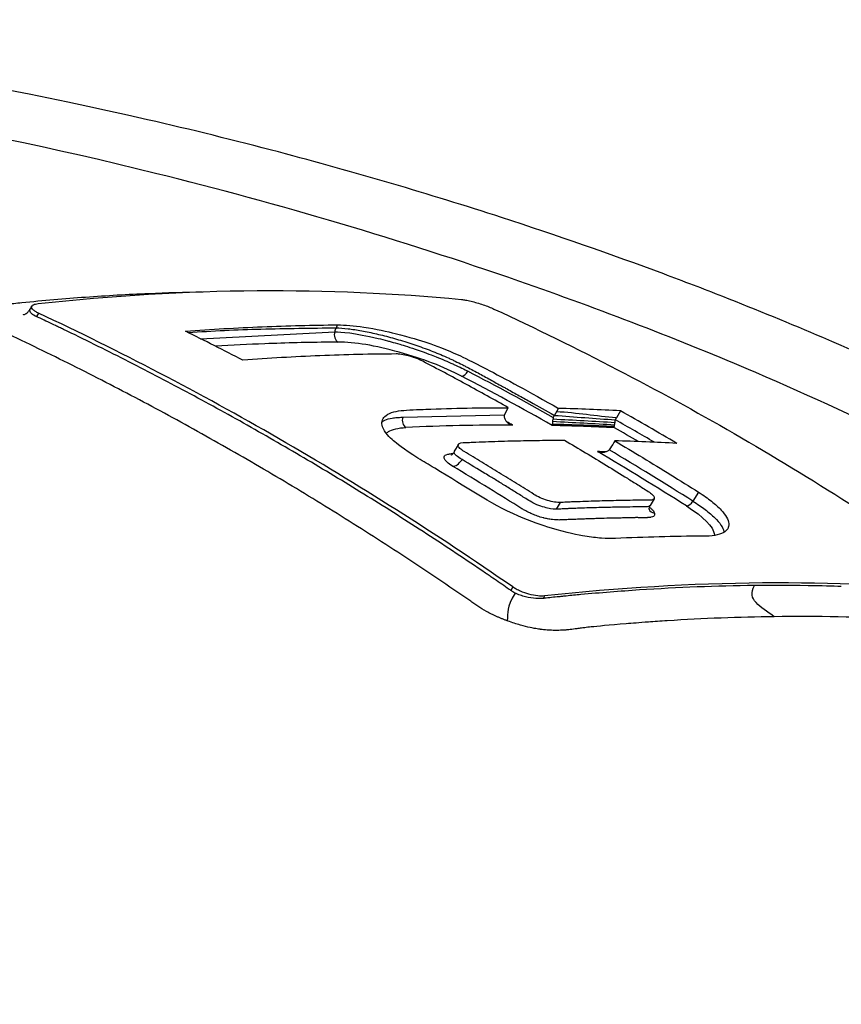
# Model space of a CAD drawing. Header units: millimetres. Extents: x 0 to 4378, y 0 to 2376.
# Tile 298 of 324: x 2719 to 2740, y 1266 to 1292. Entities that reach past the tile are written whole.
import ezdxf

# ---------------------------------------------------------------- set-up
doc = ezdxf.new("R2010")
doc.units = ezdxf.units.MM
doc.header["$LTSCALE"] = 0.2
doc.layers.add('01_Object Line', color=4, linetype='Continuous')

# ---------------------------------------------------------------- blocks, each defined once
blk = doc.blocks.new('A$C7c2cc22e_1')
for p, q in [((209.365, 250.38), (209.322, 250.305)), ((209.54, 250.197), (209.489, 250.108)), ((214.866, 249.599), (217.171, 249.719)), ((213.71, 249.539), (214.866, 249.599)), ((221.541, 247.578), (221.639, 247.759)), ((222.825, 247.563), (222.929, 247.743)), ((224.527, 247.679), (224.424, 247.499)), ((218.919, 247.514), (221.541, 247.578)), ((220.352, 246.816), (220.248, 246.636)), ((224.194, 246.475), (224.194, 246.475)), ((224.904, 246.049), (224.904, 246.049)), ((225.392, 245.415), (225.292, 245.242)), ((226.537, 245.583), (226.393, 245.351)), ((222.882, 245.144), (222.982, 245.317)), ((221.751, 243.141), (221.7, 243.052)), ((222.57, 242.909), (222.533, 242.844))]:
    blk.add_line(p, q)
for centre, major_axis, ratio, start_param, end_param in [((217.312, 249.637), (0.001, -0.2), 0.77365, 4.287757, 5.913485), ((220.496, 248.759), (-0.093, -0.177), 0.58604, 0.282702, 1.548685), ((186.386, 141.921), (1.532, 115.221), 0.776925, 5.881445, 5.908212), ((186.197, 141.9), (1.681, 115.104), 0.777163, 5.880853, 5.909271), ((183.145, 136.663), (60.833, 105.398), 0.577369, 0.283518, 0.304573), ((188.887, 144.184), (-1.434, -112.931), 0.776835, 2.721499, 2.739646), ((219.06, 247.432), (0.01, -0.2), 0.765372, 4.254682, 5.832137), ((188.752, 143.954), (-1.435, -112.931), 0.776832, 2.727047, 2.739594), ((183.26, 136.518), (60.677, 105.111), 0.577362, 0.320266, 0.355733), ((184.893, 141.038), (1.622, 116.062), 0.777073, 5.880302, 5.882071), ((207.821, 131.446), (22.95, 114.988), 0.619756, 0.088687, 0.110518), ((188.536, 143.978), (-1.669, -112.765), 0.777196, 2.731745, 2.739505), ((186.373, 141.902), (-1.531, -115.245), 0.776937, 2.695403, 2.722169), ((184.576, 135.841), (60.859, 105.378), 0.577316, 0.283667, 0.304722), ((220.395, 248.367), (0.195, 2.112), 0.264415, 3.142477, 3.565612), ((186.18, 141.88), (-1.681, -115.131), 0.777161, 2.696436, 2.724849), ((184.425, 135.907), (60.674, 105.048), 0.5773, 0.304349, 0.306997), ((239.87, 190.855), (-59.428, 62.962), 0.349678, 5.367218, 5.382753), ((239.87, 190.855), (-59.428, 62.962), 0.349678, 5.353187, 5.367218), ((226.632, 245.656), (1.372, 0.51), 0.282269, 3.174957, 3.505464), ((226.295, 245.408), (-0.107, -0.169), 0.567948, 0.330285, 1.594392)]:
    blk.add_ellipse(centre, major_axis=major_axis, ratio=ratio, start_param=start_param, end_param=end_param)
for points, knots in [([(236.821, 246.091), (236.72, 246.149), (236.378, 246.344), (235.723, 246.703), (235.441, 246.855), (234.591, 247.303), (234.009, 247.598), (232.235, 248.466), (231.004, 249.026), (228.917, 249.918), (228.041, 250.279), (226.659, 250.822), (226.153, 251.016), (224.279, 251.715), (222.884, 252.201), (219.608, 253.264), (217.677, 253.834), (214.6, 254.646), (213.474, 254.924), (206.818, 256.454), (201.82, 257.152), (195.379, 257.673), (193.087, 257.76), (187.708, 257.722), (183.202, 257.477), (176.993, 255.792), (175.23, 255.066), (172.411, 253.337), (171.358, 252.334), (170.702, 251.216)], [-11.591769, -11.591769, -11.591769, -11.591769, -11.369233, -11.369233, -11.2055, -11.2055, -10.879051, -10.879051, -10.229253, -10.229253, -9.808886, -9.808886, -9.569695, -9.569695, -8.931682, -8.931682, -8.097781, -8.097781, -7.622133, -7.622133, -5.29353, -5.29353, -3.945591, -3.945591, -1.974095, -1.974095, -0.987299, -0.987299, -0.000001, -0.000001, -0.000001, -0.000001]), ([(234.612, 245.415), (234.587, 245.429), (234.567, 245.441), (234.521, 245.467), (234.499, 245.48), (234.43, 245.519), (234.384, 245.545), (234.245, 245.624), (234.152, 245.676), (233.866, 245.836), (233.673, 245.942), (233.041, 246.283), (232.6, 246.513), (230.841, 247.402), (229.444, 248.049), (226.065, 249.498), (224.018, 250.289), (218.893, 252.073), (215.746, 253.009), (207.29, 255.103), (202.403, 255.889), (192.73, 256.829), (188.351, 256.745), (181.757, 256.078), (178.974, 255.462), (174.445, 253.703), (172.747, 252.572), (171.675, 251.22)], [-6.407087, -6.407087, -6.407087, -6.407087, -6.401237, -6.401237, -6.39525, -6.39525, -6.383254, -6.383254, -6.359103, -6.359103, -6.309555, -6.309555, -6.200269, -6.200269, -5.881807, -5.881807, -5.449682, -5.449682, -4.832371, -4.832371, -3.815475, -3.815475, -2.514487, -2.514487, -1.264317, -1.264317, -0.000001, -0.000001, -0.000001, -0.000001]), ([(208.43, 250.394), (208.449, 250.397), (208.469, 250.4), (208.489, 250.403), (208.505, 250.406), (208.522, 250.408), (208.539, 250.41), (208.557, 250.412), (208.574, 250.414), (208.591, 250.415), (208.626, 250.419), (208.66, 250.423), (208.694, 250.427), (208.832, 250.442), (208.97, 250.456), (209.108, 250.47), (209.658, 250.526), (210.205, 250.573), (210.751, 250.613), (211.296, 250.652), (211.838, 250.684), (212.379, 250.707), (212.842, 250.727), (213.304, 250.741), (213.763, 250.749)], [-0.7017828, -0.7017828, -0.7017828, -0.7017828, -0.7003569, -0.7003569, -0.7003569, -0.6992184, -0.6992184, -0.6992184, -0.6980799, -0.6980799, -0.6980799, -0.695803, -0.695803, -0.695803, -0.686695, -0.686695, -0.686695, -0.6502632, -0.6502632, -0.6502632, -0.6138313, -0.6138313, -0.6138313, -0.5825731, -0.5825731, -0.5825731, -0.5825731]), ([(209.53, 250.444), (211.442, 250.653), (213.323, 250.764), (216.958, 250.792), (218.71, 250.716), (220.43, 250.55)], [-1.721691, -1.721691, -1.721691, -1.721691, -0.84519, -0.84519, -0.000001, -0.000001, -0.000001, -0.000001]), ([(220.43, 250.55), (220.462, 250.547), (220.499, 250.541), (220.583, 250.526), (220.629, 250.516), (220.727, 250.493), (220.779, 250.479), (220.885, 250.448), (220.939, 250.431), (221.041, 250.396), (221.089, 250.378), (221.182, 250.342), (221.227, 250.323), (221.267, 250.304)], [-0.09810241, -0.09810241, -0.09810241, -0.09810241, -0.08224452, -0.08224452, -0.06572757, -0.06572757, -0.0490448, -0.0490448, -0.03216608, -0.03216608, -0.01647028, -0.01647028, -0.00000101, -0.00000101, -0.00000101, -0.00000101]), ([(209.144, 250.158), (209.132, 250.156), (209.152, 250.159), (209.157, 250.16), (209.16, 250.16), (209.172, 250.164), (209.18, 250.166), (209.2, 250.176), (209.211, 250.181), (209.237, 250.199), (209.254, 250.213), (209.286, 250.248), (209.301, 250.268), (209.317, 250.295), (209.319, 250.299), (209.321, 250.304)], [3.68596578, 3.68596578, 3.68596578, 3.68596578, 3.6906205, 3.6906205, 3.69389919, 3.69389919, 3.70244773, 3.70244773, 3.70862293, 3.70862293, 3.71720511, 3.71720511, 3.72576335, 3.72576335, 3.72729434, 3.72729434, 3.72729434, 3.72729434]), ([(209.489, 250.108), (209.486, 250.109), (209.483, 250.11), (209.48, 250.112), (209.472, 250.116), (209.464, 250.119), (209.456, 250.123), (209.449, 250.127), (209.441, 250.131), (209.434, 250.135), (209.427, 250.139), (209.42, 250.143), (209.413, 250.147), (209.407, 250.151), (209.4, 250.155), (209.394, 250.159), (209.388, 250.163), (209.383, 250.168), (209.377, 250.172), (209.36, 250.185), (209.346, 250.199), (209.336, 250.212), (209.323, 250.23), (209.315, 250.247), (209.313, 250.263), (209.312, 250.278), (209.315, 250.292), (209.322, 250.305)], [0, 0, 0, 0, 0.0122208, 0.0122208, 0.0122208, 0.0476546, 0.0476546, 0.0476546, 0.0830884, 0.0830884, 0.0830884, 0.1185223, 0.1185223, 0.1185223, 0.1539561, 0.1539561, 0.1539561, 0.1893899, 0.1893899, 0.1893899, 0.3031466, 0.3031466, 0.3031466, 0.4523372, 0.4523372, 0.4523372, 0.5891474, 0.5891474, 0.5891474, 0.5891474]), ([(209.54, 250.197), (209.511, 250.211), (209.484, 250.225), (209.436, 250.255), (209.416, 250.27), (209.372, 250.31), (209.358, 250.335), (209.359, 250.38), (209.377, 250.4), (209.438, 250.429), (209.479, 250.439), (209.53, 250.444)], [-0.09661852, -0.09661852, -0.09661852, -0.09661852, -0.08429687, -0.08429687, -0.07141596, -0.07141596, -0.04825685, -0.04825685, -0.02320733, -0.02320733, -0.00000099, -0.00000099, -0.00000099, -0.00000099]), ([(221.267, 250.304), (222.337, 249.809), (223.398, 249.288), (225.463, 248.215), (226.464, 247.667), (228.452, 246.517), (229.436, 245.919), (231.432, 244.646), (232.441, 243.97), (233.439, 243.27)], [-1.723661, -1.723661, -1.723661, -1.723661, -1.283811, -1.283811, -0.862142, -0.862142, -0.440299, -0.440299, -0.000001, -0.000001, -0.000001, -0.000001]), ([(214.808, 246.484), (214.808, 246.484), (214.807, 246.485), (214.806, 246.485), (214.24, 246.812), (213.672, 247.132), (213.101, 247.444), (212.53, 247.756), (211.957, 248.061), (211.382, 248.358), (210.806, 248.656), (210.228, 248.946), (209.648, 249.228), (209.358, 249.37), (209.067, 249.509), (208.776, 249.646), (208.739, 249.664), (208.703, 249.681), (208.667, 249.698), (208.648, 249.706), (208.63, 249.715), (208.612, 249.724), (208.594, 249.732), (208.576, 249.741), (208.558, 249.749), (208.487, 249.784), (208.423, 249.819), (208.366, 249.854), (208.31, 249.889), (208.261, 249.924), (208.222, 249.958), (208.212, 249.967), (208.202, 249.975), (208.193, 249.984), (208.189, 249.988), (208.185, 249.992), (208.181, 249.996)], [-0.8616263, -0.8616263, -0.8616263, -0.8616263, -0.861572, -0.861572, -0.861572, -0.826965, -0.826965, -0.826965, -0.7923494, -0.7923494, -0.7923494, -0.7577381, -0.7577381, -0.7577381, -0.7404325, -0.7404325, -0.7404325, -0.7382693, -0.7382693, -0.7382693, -0.7371877, -0.7371877, -0.7371877, -0.7361061, -0.7361061, -0.7361061, -0.7317796, -0.7317796, -0.7317796, -0.7274532, -0.7274532, -0.7274532, -0.7263716, -0.7263716, -0.7263716, -0.7258308, -0.7258308, -0.7258308, -0.7258308]), ([(221.7, 243.052), (221.694, 243.056), (221.689, 243.059), (221.683, 243.063), (221.676, 243.069), (221.668, 243.074), (221.66, 243.079), (221.644, 243.09), (221.629, 243.101), (221.613, 243.112), (221.551, 243.155), (221.488, 243.198), (221.426, 243.241), (221.363, 243.284), (221.3, 243.327), (221.238, 243.37), (221.222, 243.381), (221.206, 243.391), (221.191, 243.402), (221.175, 243.413), (221.159, 243.424), (221.144, 243.434), (221.112, 243.456), (221.081, 243.477), (221.05, 243.498), (220.799, 243.669), (220.547, 243.838), (220.295, 244.006), (219.791, 244.342), (219.284, 244.671), (218.775, 244.995), (218.266, 245.318), (217.755, 245.636), (217.242, 245.947), (216.728, 246.259), (216.212, 246.564), (215.694, 246.863), (215.176, 247.163), (214.656, 247.456), (214.134, 247.743), (213.612, 248.03), (213.087, 248.311), (212.561, 248.585), (212.035, 248.86), (211.506, 249.129), (210.976, 249.391), (210.711, 249.522), (210.446, 249.651), (210.18, 249.779), (210.146, 249.795), (210.113, 249.811), (210.08, 249.827), (210.063, 249.835), (210.047, 249.843), (210.03, 249.851), (210.013, 249.859), (209.997, 249.867), (209.98, 249.875), (209.913, 249.907), (209.847, 249.939), (209.78, 249.97), (209.714, 250.002), (209.647, 250.033), (209.58, 250.065), (209.564, 250.073), (209.547, 250.08), (209.53, 250.088), (209.522, 250.092), (209.514, 250.096), (209.505, 250.1), (209.5, 250.103), (209.494, 250.105), (209.489, 250.108)], [0, 0, 0, 0, 0.0013857, 0.0013857, 0.0013857, 0.0033723, 0.0033723, 0.0033723, 0.0073454, 0.0073454, 0.0073454, 0.0232379, 0.0232379, 0.0232379, 0.0391303, 0.0391303, 0.0391303, 0.0431034, 0.0431034, 0.0431034, 0.0470765, 0.0470765, 0.0470765, 0.0550227, 0.0550227, 0.0550227, 0.1185925, 0.1185925, 0.1185925, 0.2457321, 0.2457321, 0.2457321, 0.3728716, 0.3728716, 0.3728716, 0.5000112, 0.5000112, 0.5000112, 0.6271507, 0.6271507, 0.6271507, 0.7543218, 0.7543218, 0.7543218, 0.8814771, 0.8814771, 0.8814771, 0.9450548, 0.9450548, 0.9450548, 0.953002, 0.953002, 0.953002, 0.9569756, 0.9569756, 0.9569756, 0.9609492, 0.9609492, 0.9609492, 0.9768436, 0.9768436, 0.9768436, 0.992738, 0.992738, 0.992738, 0.9967116, 0.9967116, 0.9967116, 0.9986984, 0.9986984, 0.9986984, 1, 1, 1, 1]), ([(221.751, 243.141), (219.777, 244.51), (217.766, 245.786), (215.719, 246.968), (213.69, 248.139), (211.63, 249.216), (209.54, 250.197)], [0, 0, 0, 0, 0.502185, 0.502185, 0.502185, 1, 1, 1, 1]), ([(213.325, 249.731), (213.987, 249.781), (214.645, 249.82), (215.301, 249.846), (215.956, 249.873), (216.601, 249.89), (217.242, 249.896)], [-0.9999995, -0.9999995, -0.9999995, -0.9999995, -0.4999998, -0.4999998, -0.4999998, 0, 0, 0, 0]), ([(214.805, 248.982), (214.558, 249.11), (214.311, 249.236), (213.817, 249.485), (213.571, 249.609), (213.325, 249.731)], [0, 0, 0, 0, 0.1025805, 0.1025805, 0.205161, 0.205161, 0.205161, 0.205161]), ([(213.392, 249.698), (214.021, 249.742), (214.646, 249.771), (215.268, 249.787), (215.92, 249.805), (216.563, 249.812), (217.205, 249.819)], [-0.9776532, -0.9776532, -0.9776532, -0.9776532, -0.5001671, -0.5001671, -0.5001671, 0, 0, 0, 0]), ([(217.171, 249.719), (217.334, 249.714), (217.667, 249.693), (218.285, 249.545), (218.363, 249.527), (218.444, 249.506), (218.529, 249.484), (218.559, 249.476), (218.588, 249.468), (218.618, 249.46), (218.69, 249.44), (218.764, 249.419), (218.841, 249.396), (218.898, 249.379), (218.964, 249.359), (219.038, 249.335), (219.121, 249.309), (219.214, 249.278), (219.316, 249.243), (219.535, 249.167), (219.687, 249.107), (219.779, 249.071), (219.858, 249.04), (219.932, 249.009), (220.002, 248.98), (220.076, 248.949), (220.145, 248.919), (220.21, 248.89), (220.22, 248.885), (220.229, 248.881), (220.239, 248.877), (220.394, 248.806), (220.51, 248.748), (220.596, 248.702)], [0, 0, 0, 0, 0.393941, 0.393941, 0.393941, 0.443084, 0.443084, 0.443084, 0.459957, 0.459957, 0.459957, 0.5, 0.5, 0.5, 0.558685, 0.558685, 0.558685, 0.625, 0.625, 0.625, 0.75, 0.75, 0.75, 0.810453, 0.810453, 0.810453, 0.875, 0.875, 0.875, 0.882272, 0.882272, 0.882272, 1, 1, 1, 1]), ([(217.242, 249.896), (217.236, 249.883), (217.229, 249.87), (217.217, 249.845), (217.211, 249.832), (217.205, 249.819)], [0.0000052, 0.0000052, 0.0000052, 0.0000052, 0.5, 0.5, 0.999968, 0.999968, 0.999968, 0.999968]), ([(217.205, 249.819), (217.298, 249.816), (217.401, 249.808), (217.511, 249.795), (217.621, 249.782), (217.739, 249.764), (217.862, 249.742), (217.985, 249.72), (218.114, 249.693), (218.247, 249.662), (218.379, 249.632), (218.516, 249.597), (218.655, 249.558), (218.793, 249.519), (218.934, 249.477), (219.075, 249.432), (219.215, 249.386), (219.355, 249.338), (219.493, 249.287), (219.562, 249.262), (219.631, 249.236), (219.698, 249.209), (219.766, 249.182), (219.832, 249.155), (219.898, 249.128), (219.963, 249.1), (220.027, 249.072), (220.09, 249.044), (220.121, 249.03), (220.152, 249.016), (220.183, 249.002), (220.213, 248.987), (220.243, 248.973), (220.273, 248.959), (220.332, 248.93), (220.389, 248.901), (220.446, 248.873), (220.477, 248.857), (220.508, 248.841), (220.538, 248.826)], [0, 0, 0, 0, 0.0625, 0.0625, 0.0625, 0.125, 0.125, 0.125, 0.1875, 0.1875, 0.1875, 0.25, 0.25, 0.25, 0.3125, 0.3125, 0.3125, 0.375, 0.375, 0.375, 0.40625, 0.40625, 0.40625, 0.4375, 0.4375, 0.4375, 0.46875, 0.46875, 0.46875, 0.484375, 0.484375, 0.484375, 0.5, 0.5, 0.5, 0.53125, 0.53125, 0.53125, 0.5482111, 0.5482111, 0.5482111, 0.5482111]), ([(217.242, 249.896), (217.438, 249.894), (217.663, 249.876), (218.232, 249.79), (218.526, 249.723), (219.099, 249.581), (219.375, 249.494), (219.77, 249.36), (220.048, 249.258), (220.491, 249.055), (220.697, 248.955), (221.556, 248.508), (222.183, 248.166), (222.929, 247.743)], [-1.991968, -1.991968, -1.991968, -1.991968, -1.786266, -1.786266, -1.531519, -1.531519, -1.065024, -1.065024, -0.555126, -0.555126, -0.317149, -0.317149, 0, 0, 0, 0]), ([(217.257, 249.45), (217.257, 249.45), (217.257, 249.45), (217.257, 249.45), (217.257, 249.45), (217.257, 249.45), (217.257, 249.45), (217.256, 249.45), (217.256, 249.45), (217.255, 249.45), (217.255, 249.45), (217.254, 249.45), (217.253, 249.45), (217.222, 249.45), (217.138, 249.45), (216.475, 249.443), (215.922, 249.43), (214.946, 249.39), (214.525, 249.368), (214.101, 249.342)], [-0.6129394, -0.6129394, -0.6129394, -0.6129394, -0.6128545, -0.6128545, -0.6127713, -0.6127713, -0.6126044, -0.6126044, -0.6122683, -0.6122683, -0.6115884, -0.6115884, -0.6102003, -0.6102003, -0.5568848, -0.5568848, -0.2967167, -0.2967167, -0.1001915, -0.1001915, -0.1001915, -0.1001915]), ([(220.436, 248.573), (219.973, 248.816), (219.443, 249.019), (218.827, 249.19), (218.209, 249.362), (217.679, 249.453), (217.257, 249.45)], [0, 0, 0, 0, 0.5, 0.5, 0.5, 1, 1, 1, 1]), ([(218.751, 249.145), (218.102, 249.141), (217.447, 249.127), (216.788, 249.1), (216.13, 249.073), (215.469, 249.034), (214.805, 248.982)], [-1, -1, -1, -1, -0.5, -0.5, -0.5, 0, 0, 0, 0]), ([(219.439, 248.956), (219.413, 248.97), (219.384, 248.984), (219.322, 249.011), (219.289, 249.024), (219.181, 249.064), (219.113, 249.083), (219, 249.112), (218.941, 249.125), (218.834, 249.142), (218.789, 249.145), (218.751, 249.145)], [-0.06988791, -0.06988791, -0.06988791, -0.06988791, -0.06202551, -0.06202551, -0.05423635, -0.05423635, -0.03774543, -0.03774543, -0.01857631, -0.01857631, 0, 0, 0, 0]), ([(221.639, 247.759), (221.274, 247.965), (220.909, 248.167), (220.176, 248.566), (219.808, 248.763), (219.439, 248.956)], [0, 0, 0, 0, 0.1540444, 0.1540444, 0.3080886, 0.3080886, 0.3080886, 0.3080886]), ([(220.538, 248.826), (220.564, 248.813), (220.589, 248.799), (220.615, 248.786), (220.725, 248.729), (220.832, 248.671), (220.937, 248.613), (221.043, 248.555), (221.146, 248.498), (221.25, 248.44), (221.302, 248.411), (221.354, 248.382), (221.407, 248.353), (221.433, 248.338), (221.459, 248.324), (221.485, 248.309), (221.512, 248.295), (221.538, 248.28), (221.565, 248.266), (221.618, 248.237), (221.671, 248.208), (221.723, 248.178), (221.776, 248.149), (221.829, 248.12), (221.882, 248.091), (221.987, 248.033), (222.092, 247.974), (222.197, 247.916), (222.406, 247.799), (222.615, 247.681), (222.825, 247.563)], [0.5482111, 0.5482111, 0.5482111, 0.5482111, 0.5625, 0.5625, 0.5625, 0.625, 0.625, 0.625, 0.6875, 0.6875, 0.6875, 0.71875, 0.71875, 0.71875, 0.734375, 0.734375, 0.734375, 0.75, 0.75, 0.75, 0.78125, 0.78125, 0.78125, 0.8125, 0.8125, 0.8125, 0.875, 0.875, 0.875, 1, 1, 1, 1]), ([(224.399, 244.391), (224.29, 244.385), (224.168, 244.387), (223.904, 244.407), (223.763, 244.425), (223.448, 244.478), (223.143, 244.536), (222.514, 244.725), (222.219, 244.825), (221.12, 245.305), (220.561, 245.715), (219.563, 246.31), (219.477, 246.358), (218.928, 246.703), (218.757, 246.842), (218.592, 246.984), (218.447, 247.122), (218.361, 247.375), (218.385, 247.464), (218.548, 247.616), (218.692, 247.664), (219.033, 247.704), (219.342, 247.713), (220.223, 247.748), (220.932, 247.761), (221.639, 247.759)], [-1.490546, -1.490546, -1.490546, -1.490546, -1.372171, -1.372171, -1.254036, -1.254036, -1.123299, -1.123299, -1.043679, -1.043679, -0.850826, -0.850826, -0.807838, -0.807838, -0.709589, -0.709589, -0.595224, -0.595224, -0.510831, -0.510831, -0.413449, -0.413449, -0.333919, -0.333919, 0, 0, 0, 0]), ([(218.382, 247.39), (218.385, 247.393), (218.388, 247.395), (218.391, 247.397), (218.411, 247.412), (218.433, 247.426), (218.459, 247.438), (218.51, 247.462), (218.573, 247.48), (218.649, 247.493), (218.686, 247.499), (218.726, 247.504), (218.769, 247.508), (218.812, 247.511), (218.858, 247.513), (218.906, 247.514), (218.91, 247.514), (218.915, 247.514), (218.919, 247.514)], [0.6991956, 0.6991956, 0.6991956, 0.6991956, 0.7086002, 0.7086002, 0.7086002, 0.7658861, 0.7658861, 0.7658861, 0.8804581, 0.8804581, 0.8804581, 0.937744, 0.937744, 0.937744, 0.99503, 0.99503, 0.99503, 0.9999999, 0.9999999, 0.9999999, 0.9999999]), ([(221.541, 247.578), (221.531, 247.551), (221.533, 247.526), (221.546, 247.469), (221.559, 247.444), (221.619, 247.37), (221.685, 247.332), (221.746, 247.313)], [0, 0, 0, 0, 0.224327, 0.224327, 0.48026, 0.48026, 1, 1, 1, 1]), ([(222.783, 247.409), (222.785, 247.418), (222.786, 247.428), (222.79, 247.454), (222.792, 247.465), (222.793, 247.472)], [0.000000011, 0.000000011, 0.000000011, 0.000000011, 0.003841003, 0.003841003, 0.009116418, 0.009116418, 0.009116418, 0.009116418]), ([(222.8, 247.503), (222.798, 247.498), (222.797, 247.493), (222.795, 247.482), (222.794, 247.477), (222.793, 247.472)], [-0.003301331, -0.003301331, -0.003301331, -0.003301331, -0.001689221, -0.001689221, -0.000000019, -0.000000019, -0.000000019, -0.000000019]), ([(222.8, 247.503), (222.803, 247.513), (222.806, 247.524), (222.815, 247.544), (222.82, 247.553), (222.825, 247.563)], [0, 0, 0, 0, 0.003282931, 0.003282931, 0.006573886, 0.006573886, 0.006573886, 0.006573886]), ([(224.387, 247.38), (224.389, 247.391), (224.39, 247.403), (224.393, 247.425), (224.395, 247.435), (224.396, 247.446)], [0.000000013, 0.000000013, 0.000000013, 0.000000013, 0.00390783, 0.00390783, 0.007236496, 0.007236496, 0.007236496, 0.007236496]), ([(218.492, 247.1), (218.509, 247.115), (218.528, 247.13), (218.549, 247.143), (218.649, 247.205), (218.801, 247.24), (219.002, 247.249)], [-0.3067886, -0.3067886, -0.3067886, -0.3067886, -0.25, -0.25, -0.25, 0, 0, 0, 0]), ([(222.783, 247.409), (222.782, 247.398), (222.78, 247.389), (222.778, 247.38), (222.775, 247.361), (222.772, 247.345), (222.771, 247.332)], [0, 0, 0, 0, 0.3265137, 0.3265137, 0.3265137, 1, 1, 1, 1]), ([(224.369, 247.242), (224.368, 247.243), (224.368, 247.245), (224.367, 247.249), (224.367, 247.252), (224.367, 247.26), (224.368, 247.266), (224.368, 247.272)], [-0.00157775, -0.00157775, -0.00157775, -0.00157775, 0, 0, 0.002702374, 0.002702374, 0.007003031, 0.007003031, 0.007003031, 0.007003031]), ([(224.368, 247.272), (224.369, 247.276), (224.369, 247.279), (224.37, 247.286), (224.371, 247.29), (224.373, 247.302), (224.375, 247.31), (224.376, 247.32)], [0, 0, 0, 0, 0.00215029, 0.00215029, 0.004290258, 0.004290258, 0.008512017, 0.008512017, 0.008512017, 0.008512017]), ([(224.376, 247.32), (224.378, 247.329), (224.38, 247.338), (224.384, 247.363), (224.386, 247.374), (224.387, 247.38)], [0.000000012, 0.000000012, 0.000000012, 0.000000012, 0.004132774, 0.004132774, 0.009733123, 0.009733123, 0.009733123, 0.009733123]), ([(222.982, 245.317), (222.894, 245.313), (222.774, 245.332), (222.581, 245.391), (222.517, 245.415), (222.397, 245.468), (222.343, 245.497), (222.222, 245.574), (222.147, 245.621), (221.999, 245.714), (221.924, 245.761), (221.701, 245.9), (221.552, 245.992), (221.253, 246.176), (221.104, 246.267), (220.804, 246.449), (220.654, 246.539), (220.457, 246.657), (220.418, 246.686), (220.364, 246.74), (220.349, 246.765), (220.34, 246.829), (220.386, 246.856), (220.529, 246.863), (220.583, 246.865), (220.693, 246.87), (220.748, 246.872), (220.912, 246.879), (221.022, 246.883), (221.35, 246.895), (221.568, 246.902), (222.004, 246.912), (222.221, 246.916), (222.547, 246.92), (222.655, 246.921), (222.872, 246.922), (222.98, 246.922), (223.088, 246.922)], [0, 0, 0, 0, 0.049586, 0.049586, 0.074046, 0.074046, 0.09857, 0.09857, 0.137167, 0.137167, 0.175764, 0.175764, 0.252958, 0.252958, 0.330152, 0.330152, 0.407345, 0.407345, 0.43188, 0.43188, 0.45635, 0.45635, 0.505944, 0.505944, 0.536823, 0.536823, 0.567702, 0.567702, 0.629461, 0.629461, 0.752975, 0.752975, 0.876487, 0.876487, 0.938244, 0.938244, 1, 1, 1, 1]), ([(223.088, 246.922), (223.268, 246.815), (223.449, 246.708), (223.628, 246.599), (223.808, 246.491), (223.988, 246.382), (224.167, 246.272), (224.346, 246.163), (224.526, 246.052), (224.704, 245.941), (224.794, 245.885), (224.883, 245.829), (224.972, 245.773), (225.061, 245.717), (225.151, 245.661), (225.239, 245.604), (225.286, 245.575), (225.324, 245.545), (225.351, 245.518), (225.378, 245.49), (225.394, 245.465), (225.397, 245.444), (225.403, 245.401), (225.358, 245.377), (225.271, 245.377), (225.082, 245.376), (224.892, 245.374), (224.702, 245.371), (224.512, 245.368), (224.321, 245.364), (224.131, 245.359), (223.94, 245.354), (223.749, 245.348), (223.557, 245.341), (223.461, 245.337), (223.366, 245.334), (223.27, 245.33), (223.222, 245.328), (223.174, 245.326), (223.126, 245.323), (223.078, 245.321), (223.03, 245.319), (222.982, 245.317)], [0, 0, 0, 0, 0.102758, 0.102758, 0.102758, 0.205514, 0.205514, 0.205514, 0.30827, 0.30827, 0.30827, 0.359648, 0.359648, 0.359648, 0.411026, 0.411026, 0.411026, 0.438236, 0.438236, 0.438236, 0.465377, 0.465377, 0.465377, 0.5204, 0.5204, 0.5204, 0.640302, 0.640302, 0.640302, 0.760202, 0.760202, 0.760202, 0.880101, 0.880101, 0.880101, 0.94005, 0.94005, 0.94005, 0.970025, 0.970025, 0.970025, 1, 1, 1, 1]), ([(223.935, 246.628), (223.94, 246.627), (223.944, 246.626), (223.972, 246.618), (223.996, 246.614), (224.043, 246.61), (224.068, 246.611), (224.12, 246.619), (224.146, 246.626), (224.18, 246.639), (224.193, 246.644), (224.215, 246.657), (224.226, 246.665), (224.235, 246.674)], [-0.00147192, -0.00147192, -0.00147192, -0.00147192, 0, 0, 0.0072917, 0.0072917, 0.01459354, 0.01459354, 0.02333481, 0.02333481, 0.02819873, 0.02819873, 0.03286728, 0.03286728, 0.03286728, 0.03286728]), ([(224.378, 246.906), (224.344, 246.846), (224.309, 246.786), (224.274, 246.725), (224.263, 246.706), (224.25, 246.689), (224.235, 246.674)], [-1, -1, -1, -1, -0.2405559, -0.2405559, -0.2405559, 0, 0, 0, 0]), ([(224.378, 246.906), (224.62, 246.763), (224.861, 246.619), (225.101, 246.473), (225.341, 246.328), (225.581, 246.181), (225.82, 246.032), (226.06, 245.884), (226.299, 245.734), (226.537, 245.583)], [-1, -1, -1, -1, -0.666667, -0.666667, -0.666667, -0.333333, -0.333333, -0.333333, 0, 0, 0, 0]), ([(221.61, 242.268), (221.587, 242.277), (221.563, 242.286), (221.54, 242.295), (221.528, 242.299), (221.517, 242.304), (221.505, 242.308), (221.494, 242.313), (221.482, 242.318), (221.471, 242.322), (221.459, 242.327), (221.448, 242.332), (221.436, 242.337), (221.425, 242.341), (221.413, 242.346), (221.402, 242.351), (221.379, 242.361), (221.357, 242.371), (221.335, 242.381), (221.245, 242.421), (221.159, 242.464), (221.078, 242.508), (220.997, 242.553), (220.92, 242.599), (220.85, 242.646), (220.833, 242.658), (220.816, 242.67), (220.799, 242.682), (220.782, 242.694), (220.765, 242.705), (220.748, 242.717), (220.713, 242.741), (220.679, 242.764), (220.645, 242.788), (220.372, 242.976), (220.098, 243.163), (219.824, 243.348), (219.275, 243.718), (218.723, 244.081), (218.168, 244.437), (217.613, 244.793), (217.055, 245.141), (216.495, 245.483), (215.935, 245.824), (215.373, 246.157), (214.808, 246.484)], [-1, -1, -1, -1, -0.9989185, -0.9989185, -0.9989185, -0.9983778, -0.9983778, -0.9983778, -0.9978371, -0.9978371, -0.9978371, -0.9972963, -0.9972963, -0.9972963, -0.9967556, -0.9967556, -0.9967556, -0.9956741, -0.9956741, -0.9956741, -0.9913482, -0.9913482, -0.9913482, -0.9870224, -0.9870224, -0.9870224, -0.9859409, -0.9859409, -0.9859409, -0.9848594, -0.9848594, -0.9848594, -0.9826965, -0.9826965, -0.9826965, -0.965393, -0.965393, -0.965393, -0.930786, -0.930786, -0.930786, -0.896179, -0.896179, -0.896179, -0.8616263, -0.8616263, -0.8616263, -0.8616263]), ([(220.06, 246.358), (220.036, 246.382), (220.017, 246.406), (220.004, 246.429), (219.991, 246.453), (219.985, 246.475), (219.987, 246.494)], [0.03663506, 0.03663506, 0.03663506, 0.03663506, 0.0625, 0.0625, 0.0625, 0.09375, 0.09375, 0.09375, 0.09375]), ([(219.987, 246.494), (219.989, 246.512), (219.998, 246.526), (220.013, 246.536), (220.028, 246.545), (220.05, 246.553), (220.081, 246.56), (220.11, 246.567), (220.14, 246.572), (220.173, 246.576), (220.187, 246.577), (220.202, 246.578), (220.217, 246.579)], [0.09375, 0.09375, 0.09375, 0.09375, 0.125, 0.125, 0.125, 0.15625, 0.15625, 0.15625, 0.1875, 0.1875, 0.1875, 0.2017727, 0.2017727, 0.2017727, 0.2017727]), ([(220.173, 246.54), (220.173, 246.54), (220.174, 246.541), (220.177, 246.543), (220.18, 246.545), (220.19, 246.552), (220.2, 246.559), (220.216, 246.577), (220.223, 246.585), (220.232, 246.599), (220.236, 246.604), (220.24, 246.61), (220.241, 246.612), (220.242, 246.613)], [0.43981939, 0.43981939, 0.43981939, 0.43981939, 0.44352858, 0.44352858, 0.44762814, 0.44762814, 0.45451917, 0.45451917, 0.45860185, 0.45860185, 0.4607389, 0.4607389, 0.46137688, 0.46137688, 0.46137688, 0.46137688]), ([(220.447, 246.421), (220.381, 246.46), (220.333, 246.494), (220.303, 246.522), (220.268, 246.553), (220.255, 246.575), (220.249, 246.59), (220.246, 246.596), (220.245, 246.602), (220.245, 246.608), (220.245, 246.616), (220.247, 246.622), (220.251, 246.628)], [0, 0, 0, 0, 0.0391751, 0.0391751, 0.0391751, 0.0833333, 0.0833333, 0.0833333, 0.0956643, 0.0956643, 0.0956643, 0.1118196, 0.1118196, 0.1118196, 0.1118196]), ([(222.373, 245.261), (222.329, 245.28), (222.285, 245.302), (222.241, 245.326), (222.19, 245.355), (222.14, 245.387), (222.087, 245.42), (222.006, 245.471), (221.92, 245.524), (221.825, 245.583), (221.743, 245.634), (221.656, 245.688), (221.563, 245.745), (221.48, 245.796), (221.393, 245.85), (221.301, 245.906), (221.262, 245.929), (221.223, 245.953), (221.183, 245.978), (221.136, 246.006), (221.087, 246.036), (221.038, 246.066), (220.855, 246.176), (220.658, 246.295), (220.447, 246.421)], [0.4004159, 0.4004159, 0.4004159, 0.4004159, 0.4570088, 0.4570088, 0.4570088, 0.5226685, 0.5226685, 0.5226685, 0.6227312, 0.6227312, 0.6227312, 0.7095476, 0.7095476, 0.7095476, 0.7873, 0.7873, 0.7873, 0.8197623, 0.8197623, 0.8197623, 0.8583457, 0.8583457, 0.8583457, 1, 1, 1, 1]), ([(236.821, 246.091), (236.99, 245.993), (237.442, 245.733), (238.436, 245.117), (238.821, 244.869), (239.446, 244.455), (239.692, 244.288), (240.891, 243.457), (241.788, 242.778), (243.161, 241.644), (243.679, 241.187), (244.807, 240.124), (245.391, 239.516), (246.608, 238.102), (247.191, 237.298), (248.276, 235.45), (248.688, 234.413), (248.928, 233.145), (248.962, 232.881), (248.991, 232.49), (248.996, 232.361), (248.999, 232.105), (248.997, 231.979), (248.988, 231.787), (248.983, 231.723), (248.968, 231.53), (248.954, 231.405), (248.918, 231.158), (248.896, 231.036), (248.858, 230.855), (248.844, 230.795), (248.814, 230.672), (248.798, 230.609), (248.763, 230.485), (248.745, 230.423), (248.686, 230.237), (248.642, 230.112), (248.553, 229.879), (248.505, 229.766), (248.404, 229.544), (248.35, 229.435), (248.176, 229.109), (248.045, 228.894), (247.747, 228.461), (247.577, 228.241), (247.231, 227.842), (247.059, 227.662), (246.815, 227.427), (246.763, 227.379), (246.497, 227.135), (246.271, 226.947), (245.909, 226.671), (245.785, 226.58), (245.531, 226.403), (245.401, 226.315), (245.134, 226.143), (244.999, 226.059), (244.788, 225.934), (244.716, 225.892), (244.575, 225.811), (244.505, 225.772), (244.359, 225.692), (244.284, 225.652), (244.071, 225.539), (243.923, 225.464), (242.623, 224.826), (241.298, 224.338), (239.679, 223.897), (239.54, 223.86), (239.26, 223.788), (239.122, 223.754), (238.847, 223.687), (238.711, 223.655), (238.439, 223.593), (238.304, 223.563), (238.036, 223.505), (237.901, 223.477), (237.513, 223.398), (237.25, 223.348), (236.482, 223.209), (235.959, 223.125), (235.223, 223.02), (234.992, 222.989), (234.65, 222.945), (234.54, 222.932), (234.214, 222.893), (233.998, 222.868), (233.575, 222.823), (233.371, 222.803), (232.775, 222.747), (232.382, 222.714), (231.285, 222.636), (230.572, 222.598), (229.301, 222.552), (228.748, 222.54), (227.347, 222.525), (226.49, 222.532), (225.184, 222.565), (224.746, 222.579), (224.082, 222.607), (223.861, 222.618), (223.527, 222.635), (223.415, 222.641), (223.248, 222.65), (223.192, 222.653), (223.108, 222.658), (223.08, 222.659), (223.024, 222.662), (222.996, 222.664), (222.968, 222.666)], [0.000492, 0.000492, 0.000492, 0.000492, 0.070477, 0.070477, 0.116784, 0.116784, 0.147598, 0.147598, 0.270163, 0.270163, 0.35129, 0.35129, 0.459378, 0.459378, 0.603543, 0.603543, 0.795477, 0.795477, 0.846759, 0.846759, 0.872247, 0.872247, 0.897546, 0.897546, 0.910816, 0.910816, 0.936058, 0.936058, 0.961053, 0.961053, 0.973407, 0.973407, 0.986612, 0.986612, 0.999925, 0.999925, 1.026343, 1.026343, 1.051465, 1.051465, 1.076258, 1.076258, 1.125243, 1.125243, 1.177878, 1.177878, 1.224985, 1.224985, 1.237745, 1.237745, 1.287061, 1.287061, 1.311764, 1.311764, 1.336615, 1.336615, 1.361333, 1.361333, 1.372959, 1.372959, 1.384222, 1.384222, 1.395507, 1.395507, 1.41867, 1.41867, 1.596072, 1.596072, 1.612752, 1.612752, 1.628768, 1.628768, 1.644172, 1.644172, 1.659003, 1.659003, 1.673475, 1.673475, 1.702106, 1.702106, 1.756638, 1.756638, 1.781274, 1.781274, 1.792708, 1.792708, 1.814679, 1.814679, 1.835454, 1.835454, 1.874477, 1.874477, 1.942807, 1.942807, 1.994085, 1.994085, 2.070998, 2.070998, 2.109452, 2.109452, 2.128666, 2.128666, 2.138273, 2.138273, 2.143077, 2.143077, 2.145479, 2.145479, 2.147874, 2.147874, 2.147874, 2.147874]), ([(234.612, 245.415), (234.653, 245.391), (234.685, 245.373), (234.755, 245.332), (234.791, 245.311), (234.898, 245.249), (234.968, 245.208), (235.182, 245.081), (235.323, 244.997), (235.76, 244.732), (236.051, 244.55), (237.041, 243.916), (237.718, 243.452), (239.75, 241.968), (240.984, 240.924), (242.271, 239.649), (242.5, 239.413), (243.254, 238.602), (243.733, 238.028), (244.412, 237.104), (244.649, 236.752), (245.141, 235.946), (245.38, 235.495), (245.75, 234.656), (245.892, 234.268), (246.06, 233.68), (246.109, 233.476), (246.348, 232.258), (246.311, 231.284), (245.897, 229.915), (245.702, 229.476), (245.194, 228.631), (244.881, 228.226), (244.147, 227.459), (243.727, 227.098), (242.778, 226.413), (242.247, 226.09), (239.317, 224.57), (236.167, 223.72), (231.461, 223.176), (230.544, 223.097), (228.178, 222.953), (226.692, 222.918), (224.383, 222.943), (223.599, 222.965), (222.008, 223.034), (221.2, 223.081), (220.384, 223.141)], [0.000001, 0.000001, 0.000001, 0.000001, 0.017289, 0.017289, 0.034993, 0.034993, 0.070506, 0.070506, 0.142461, 0.142461, 0.294734, 0.294734, 0.67969, 0.67969, 1.52071, 1.52071, 1.712137, 1.712137, 2.17847, 2.17847, 2.468632, 2.468632, 2.845677, 2.845677, 3.177241, 3.177241, 3.354712, 3.354712, 4.246918, 4.246918, 4.688059, 4.688059, 5.129475, 5.129475, 5.562211, 5.562211, 5.997516, 5.997516, 7.753462, 7.753462, 8.159608, 8.159608, 8.770872, 8.770872, 9.07783, 9.07783, 9.385555, 9.385555, 9.385555, 9.385555]), ([(226.537, 245.583), (226.662, 245.504), (226.774, 245.425), (226.969, 245.27), (227.052, 245.195), (227.239, 244.992), (227.307, 244.873), (227.327, 244.674), (227.278, 244.594), (227.119, 244.508), (227.046, 244.485), (226.869, 244.454), (226.765, 244.447), (226.648, 244.449)], [-0.4066496, -0.4066496, -0.4066496, -0.4066496, -0.3530901, -0.3530901, -0.2996138, -0.2996138, -0.2036808, -0.2036808, -0.1075118, -0.1075118, -0.053792, -0.053792, 0, 0, 0, 0]), ([(222.29, 245.005), (222.273, 245.012), (222.258, 245.018), (222.243, 245.025), (222.223, 245.033), (222.205, 245.041), (222.189, 245.049), (222.167, 245.059), (222.132, 245.076), (222.089, 245.099), (222.044, 245.122), (222.012, 245.141), (221.99, 245.154)], [-0.05357143, -0.05357143, -0.05357143, -0.05357143, -0.04596765, -0.04596765, -0.04596765, -0.03571429, -0.03571429, -0.03571429, -0.01785714, -0.01785714, -0.01785714, 0, 0, 0, 0]), ([(222.882, 245.144), (222.872, 245.142), (222.827, 245.139), (222.721, 245.158), (222.639, 245.172), (222.51, 245.202), (222.373, 245.261)], [0, 0, 0, 0, 0.2270329, 0.2270329, 0.2270329, 0.4004159, 0.4004159, 0.4004159, 0.4004159]), ([(224.222, 245.191), (224.212, 245.191), (224.202, 245.19), (224.192, 245.19), (224.139, 245.189), (224.085, 245.188), (224.031, 245.186), (223.867, 245.182), (223.704, 245.177), (223.54, 245.171), (223.519, 245.171), (223.491, 245.17), (223.458, 245.168), (223.434, 245.168), (223.407, 245.167), (223.377, 245.166), (223.276, 245.162), (223.222, 245.16), (223.213, 245.159), (223.199, 245.159), (223.185, 245.158), (223.17, 245.157), (223.122, 245.155), (223.074, 245.153), (223.026, 245.15), (222.978, 245.148), (222.93, 245.146), (222.882, 245.144)], [-0.5059117, -0.5059117, -0.5059117, -0.5059117, -0.5, -0.5, -0.5, -0.4380857, -0.4380857, -0.4380857, -0.25, -0.25, -0.25, -0.213451, -0.213451, -0.213451, -0.1875, -0.1875, -0.1875, -0.125, -0.125, -0.125, -0.1086379, -0.1086379, -0.1086379, -0.0541706, -0.0541706, -0.0541706, 0, 0, 0, 0]), ([(225.292, 245.241), (225.282, 245.222), (225.251, 245.204), (225.171, 245.204), (225.03, 245.203), (224.84, 245.202), (224.602, 245.198), (224.487, 245.196), (224.36, 245.194), (224.222, 245.191)], [-0.8591398, -0.8591398, -0.8591398, -0.8591398, -0.7613869, -0.7613869, -0.7613869, -0.5892866, -0.5892866, -0.5892866, -0.5059117, -0.5059117, -0.5059117, -0.5059117]), ([(225.292, 245.241), (225.291, 245.241), (225.291, 245.241), (225.291, 245.24), (225.291, 245.24), (225.29, 245.239), (225.29, 245.239), (225.289, 245.236), (225.287, 245.235), (225.283, 245.228), (225.281, 245.223), (225.27, 245.202), (225.265, 245.186), (225.262, 245.165), (225.261, 245.159), (225.262, 245.144), (225.263, 245.138), (225.265, 245.134), (225.265, 245.133), (225.265, 245.133)], [0, 0, 0, 0, 0.00010647, 0.00010647, 0.00019147, 0.00019147, 0.00044645, 0.00044645, 0.00121145, 0.00121145, 0.00350773, 0.00350773, 0.01045893, 0.01045893, 0.01413237, 0.01413237, 0.02019704, 0.02019704, 0.02340072, 0.02340072, 0.02340072, 0.02340072]), ([(225.269, 245.195), (225.27, 245.194), (225.272, 245.193), (225.273, 245.191), (225.285, 245.183), (225.296, 245.175), (225.306, 245.167), (225.327, 245.151), (225.344, 245.136), (225.358, 245.121), (225.372, 245.106), (225.383, 245.091), (225.39, 245.078), (225.397, 245.065), (225.4, 245.053), (225.401, 245.041)], [-0.2226985, -0.2226985, -0.2226985, -0.2226985, -0.21875, -0.21875, -0.21875, -0.1875, -0.1875, -0.1875, -0.125, -0.125, -0.125, -0.0625, -0.0625, -0.0625, 0, 0, 0, 0]), ([(226.225, 245.228), (226.677, 244.942), (226.916, 244.699), (226.948, 244.493), (226.949, 244.485), (226.95, 244.476), (226.95, 244.468)], [-1, -1, -1, -1, -0.5, -0.5, -0.5, -0.4797831, -0.4797831, -0.4797831, -0.4797831]), ([(226.393, 245.351), (226.51, 245.278), (226.616, 245.205), (226.804, 245.062), (226.886, 244.992), (227.022, 244.859), (227.076, 244.795), (227.155, 244.676), (227.18, 244.621), (227.191, 244.564), (227.192, 244.556), (227.192, 244.549)], [0, 0, 0, 0, 0.125, 0.125, 0.25, 0.25, 0.375, 0.375, 0.5, 0.5, 0.5191649, 0.5191649, 0.5191649, 0.5191649]), ([(224.58, 244.918), (224.529, 244.917), (224.478, 244.916), (224.426, 244.915), (224.393, 244.914), (224.359, 244.914), (224.325, 244.913), (224.227, 244.911), (224.129, 244.908), (224.031, 244.905), (224.012, 244.905), (223.992, 244.904), (223.973, 244.903), (223.945, 244.903), (223.908, 244.902), (223.862, 244.9), (223.802, 244.898), (223.726, 244.896), (223.634, 244.893), (223.585, 244.891), (223.532, 244.889), (223.475, 244.887), (223.402, 244.884), (223.34, 244.882), (223.29, 244.88), (223.282, 244.88), (223.275, 244.879), (223.268, 244.879), (223.255, 244.879), (223.242, 244.878), (223.231, 244.878), (223.19, 244.876), (223.162, 244.874), (223.147, 244.874), (223.127, 244.873), (223.094, 244.871), (223.046, 244.868), (223.027, 244.868), (223.009, 244.867), (222.992, 244.867), (222.974, 244.866), (222.958, 244.866), (222.943, 244.866), (222.923, 244.866), (222.885, 244.867), (222.824, 244.872), (222.761, 244.878), (222.711, 244.886), (222.68, 244.891), (222.661, 244.894), (222.641, 244.898), (222.621, 244.902), (222.603, 244.906), (222.584, 244.91), (222.565, 244.915), (222.556, 244.917), (222.547, 244.919), (222.538, 244.921), (222.488, 244.934), (222.437, 244.95), (222.39, 244.967), (222.373, 244.973), (222.339, 244.985), (222.29, 245.005)], [-0.6654434, -0.6654434, -0.6654434, -0.6654434, -0.6257943, -0.6257943, -0.6257943, -0.6, -0.6, -0.6, -0.5167154, -0.5167154, -0.5167154, -0.5, -0.5, -0.5, -0.4590251, -0.4590251, -0.4590251, -0.404157, -0.404157, -0.404157, -0.375, -0.375, -0.375, -0.3125, -0.3125, -0.3125, -0.3060407, -0.3060407, -0.3060407, -0.2940726, -0.2940726, -0.2940726, -0.25, -0.25, -0.25, -0.21875, -0.21875, -0.21875, -0.203867, -0.203867, -0.203867, -0.1875, -0.1875, -0.1875, -0.15625, -0.15625, -0.15625, -0.125, -0.125, -0.125, -0.1132064, -0.1132064, -0.1132064, -0.1029257, -0.1029257, -0.1029257, -0.0982143, -0.0982143, -0.0982143, -0.0714286, -0.0714286, -0.0714286, -0.0535714, -0.0535714, -0.0535714, -0.0535714]), ([(225.401, 245.041), (225.405, 245.031), (225.412, 245.013), (225.406, 244.994), (225.4, 244.977), (225.387, 244.966), (225.375, 244.959), (225.361, 244.951), (225.34, 244.942), (225.307, 244.936), (225.304, 244.935), (225.296, 244.934), (225.281, 244.932), (225.27, 244.931), (225.26, 244.93), (225.25, 244.929), (225.242, 244.928), (225.233, 244.927), (225.222, 244.927), (225.213, 244.926), (225.208, 244.926), (225.205, 244.926), (225.193, 244.925), (225.174, 244.925), (225.157, 244.925), (225.125, 244.925), (225.1, 244.925), (225.083, 244.925), (225.059, 244.925), (225.034, 244.926), (225.009, 244.926), (225.004, 244.926), (224.999, 244.926), (224.994, 244.926), (224.982, 244.927), (224.966, 244.927), (224.947, 244.927), (224.918, 244.927), (224.902, 244.927), (224.898, 244.926), (224.867, 244.926), (224.846, 244.925), (224.835, 244.925), (224.832, 244.925), (224.828, 244.925), (224.825, 244.925), (224.819, 244.924), (224.813, 244.924), (224.807, 244.924), (224.8, 244.924), (224.795, 244.923), (224.791, 244.923), (224.787, 244.923), (224.784, 244.923), (224.78, 244.923), (224.675, 244.919), (224.616, 244.919), (224.616, 244.919), (224.604, 244.919), (224.592, 244.918), (224.58, 244.918)], [-1, -1, -1, -1, -0.96875, -0.96875, -0.96875, -0.9375, -0.9375, -0.9375, -0.90625, -0.90625, -0.90625, -0.8984375, -0.8984375, -0.8984375, -0.890625, -0.890625, -0.890625, -0.8828125, -0.8828125, -0.8828125, -0.8768411, -0.8768411, -0.8768411, -0.8541667, -0.8541667, -0.8541667, -0.8333333, -0.8333333, -0.8333333, -0.8159057, -0.8159057, -0.8159057, -0.8125, -0.8125, -0.8125, -0.796875, -0.796875, -0.796875, -0.78125, -0.78125, -0.78125, -0.765625, -0.765625, -0.765625, -0.7626772, -0.7626772, -0.7626772, -0.7578125, -0.7578125, -0.7578125, -0.75, -0.75, -0.75, -0.747665, -0.747665, -0.747665, -0.675, -0.675, -0.675, -0.6654434, -0.6654434, -0.6654434, -0.6654434]), ([(226.648, 244.449), (226.276, 244.447), (225.902, 244.441), (225.153, 244.422), (224.777, 244.408), (224.399, 244.391)], [0.000001, 0.000001, 0.000001, 0.000001, 0.1762141, 0.1762141, 0.3524272, 0.3524272, 0.3524272, 0.3524272]), ([(222.57, 242.909), (222.52, 242.903), (222.46, 242.904), (222.325, 242.918), (222.248, 242.932), (222.097, 242.974), (222.024, 243), (221.915, 243.047), (221.878, 243.065), (221.81, 243.103), (221.779, 243.122), (221.751, 243.141)], [-0.09630603, -0.09630603, -0.09630603, -0.09630603, -0.07320762, -0.07320762, -0.04828154, -0.04828154, -0.02519492, -0.02519492, -0.01231734, -0.01231734, -0.000001, -0.000001, -0.000001, -0.000001]), ([(227.98, 243.178), (227, 243.167), (226.011, 243.128), (225.013, 243.062), (224.514, 243.029), (224.012, 242.989), (223.509, 242.943), (223.383, 242.931), (223.257, 242.919), (223.131, 242.907), (223.1, 242.903), (223.068, 242.9), (223.037, 242.897), (223.021, 242.896), (223.005, 242.894), (222.989, 242.892), (222.974, 242.891), (222.958, 242.889), (222.942, 242.888), (222.879, 242.881), (222.816, 242.875), (222.753, 242.868), (222.69, 242.861), (222.626, 242.854), (222.563, 242.848), (222.555, 242.847), (222.547, 242.846), (222.54, 242.845), (222.537, 242.845), (222.535, 242.844), (222.533, 242.844)], [0, 0, 0, 0, 0.548701, 0.548701, 0.548701, 0.823051, 0.823051, 0.823051, 0.891639, 0.891639, 0.891639, 0.908786, 0.908786, 0.908786, 0.917359, 0.917359, 0.917359, 0.925933, 0.925933, 0.925933, 0.960226, 0.960226, 0.960226, 0.99452, 0.99452, 0.99452, 0.998807, 0.998807, 0.998807, 1, 1, 1, 1]), ([(233.47, 243.014), (231.741, 243.182), (229.979, 243.258), (226.344, 243.227), (224.472, 243.116), (222.57, 242.909)], [-1.719587, -1.719587, -1.719587, -1.719587, -0.870829, -0.870829, -0.000001, -0.000001, -0.000001, -0.000001]), ([(230.215, 243.15), (229.99, 243.159), (229.706, 243.167), (229.363, 243.173), (228.796, 243.184), (228.335, 243.182), (227.98, 243.178)], [0.6281551, 0.6281551, 0.6281551, 0.6281551, 0.75, 0.75, 0.75, 1, 1, 1, 1]), ([(221.812, 242.984), (221.793, 242.993), (221.774, 243.004), (221.757, 243.014), (221.748, 243.02), (221.74, 243.025), (221.731, 243.03), (221.723, 243.036), (221.715, 243.041), (221.707, 243.047), (221.705, 243.048), (221.702, 243.05), (221.7, 243.052)], [0.0000001, 0.0000001, 0.0000001, 0.0000001, 0.4648523, 0.4648523, 0.4648523, 0.6972784, 0.6972784, 0.6972784, 0.9297046, 0.9297046, 0.9297046, 0.9999999, 0.9999999, 0.9999999, 0.9999999]), ([(222.533, 242.844), (222.527, 242.844), (222.521, 242.843), (222.516, 242.843), (222.499, 242.841), (222.482, 242.84), (222.464, 242.84), (222.428, 242.839), (222.388, 242.84), (222.347, 242.843), (222.264, 242.849), (222.172, 242.863), (222.079, 242.886), (222.033, 242.898), (221.986, 242.912), (221.941, 242.928), (221.896, 242.944), (221.852, 242.963), (221.812, 242.984)], [0, 0, 0, 0, 0.0317634, 0.0317634, 0.0317634, 0.1197849, 0.1197849, 0.1197849, 0.2958279, 0.2958279, 0.2958279, 0.647914, 0.647914, 0.647914, 0.823957, 0.823957, 0.823957, 0.9999999, 0.9999999, 0.9999999, 0.9999999]), ([(228.489, 242.374), (227.578, 242.362), (226.659, 242.327), (225.733, 242.268), (225.555, 242.256), (225.393, 242.245), (225.249, 242.235), (225.013, 242.218), (224.822, 242.203), (224.676, 242.191), (224.234, 242.156), (223.933, 242.126), (223.775, 242.109), (223.714, 242.103), (223.658, 242.097), (223.606, 242.091), (223.572, 242.087), (223.548, 242.084), (223.488, 242.076), (223.454, 242.071), (223.414, 242.066), (223.367, 242.059), (223.364, 242.059), (223.36, 242.058), (223.357, 242.058), (223.297, 242.05), (223.244, 242.043), (223.198, 242.038), (223.175, 242.036), (223.154, 242.034), (223.135, 242.032), (223.125, 242.031), (223.111, 242.03), (223.093, 242.029), (223.085, 242.028), (223.075, 242.027), (223.064, 242.027), (223.057, 242.026), (223.049, 242.026), (223.041, 242.025), (223.034, 242.025), (223.027, 242.024), (223.02, 242.024), (223.009, 242.023), (222.998, 242.023), (222.986, 242.023), (222.957, 242.022), (222.926, 242.021), (222.893, 242.021), (222.857, 242.021), (222.81, 242.021), (222.751, 242.023), (222.707, 242.025), (222.656, 242.028), (222.597, 242.033), (222.558, 242.037), (222.522, 242.041), (222.489, 242.045), (222.477, 242.047), (222.466, 242.048), (222.455, 242.05), (222.442, 242.051), (222.431, 242.053), (222.42, 242.055), (222.393, 242.059), (222.369, 242.062), (222.349, 242.066), (222.318, 242.071), (222.295, 242.075), (222.28, 242.078), (222.256, 242.083), (222.231, 242.088), (222.205, 242.093), (222.127, 242.11), (222.042, 242.131), (221.951, 242.157), (221.936, 242.161), (221.922, 242.165), (221.909, 242.169), (221.851, 242.186), (221.801, 242.202), (221.759, 242.216), (221.685, 242.24), (221.636, 242.259), (221.61, 242.268)], [-1, -1, -1, -1, -0.571429, -0.571429, -0.571429, -0.517013, -0.517013, -0.517013, -0.428571, -0.428571, -0.428571, -0.285714, -0.285714, -0.285714, -0.251318, -0.251318, -0.251318, -0.22809, -0.22809, -0.22809, -0.215245, -0.215245, -0.215245, -0.214286, -0.214286, -0.214286, -0.190326, -0.190326, -0.190326, -0.178571, -0.178571, -0.178571, -0.170079, -0.170079, -0.170079, -0.165897, -0.165897, -0.165897, -0.16301, -0.16301, -0.16301, -0.160714, -0.160714, -0.160714, -0.15572, -0.15572, -0.15572, -0.142857, -0.142857, -0.142857, -0.122369, -0.122369, -0.122369, -0.107143, -0.107143, -0.107143, -0.098661, -0.098661, -0.098661, -0.095602, -0.095602, -0.095602, -0.092244, -0.092244, -0.092244, -0.084114, -0.084114, -0.084114, -0.071429, -0.071429, -0.071429, -0.062578, -0.062578, -0.062578, -0.035714, -0.035714, -0.035714, -0.032876, -0.032876, -0.032876, -0.020946, -0.020946, -0.020946, 0, 0, 0, 0]), ([(234.356, 242.293), (234.355, 242.285), (234.354, 242.276), (234.353, 242.269), (234.35, 242.255), (234.344, 242.243), (234.336, 242.231), (234.329, 242.22), (234.319, 242.21), (234.306, 242.2), (234.3, 242.196), (234.293, 242.192), (234.286, 242.188), (234.279, 242.184), (234.271, 242.18), (234.263, 242.176), (234.229, 242.163), (234.187, 242.154), (234.136, 242.15), (234.111, 242.148), (234.084, 242.147), (234.055, 242.148), (234.04, 242.148), (234.025, 242.148), (234.01, 242.149), (233.994, 242.15), (233.979, 242.151), (233.962, 242.153), (233.946, 242.154), (233.929, 242.156), (233.913, 242.157), (233.896, 242.159), (233.879, 242.16), (233.863, 242.162), (233.83, 242.165), (233.797, 242.168), (233.763, 242.171), (233.631, 242.183), (233.498, 242.195), (233.365, 242.206), (232.833, 242.251), (232.297, 242.286), (231.758, 242.314), (230.681, 242.368), (229.591, 242.388), (228.489, 242.374)], [-0.1447486, -0.1447486, -0.1447486, -0.1447486, -0.1434058, -0.1434058, -0.1434058, -0.1410549, -0.1410549, -0.1410549, -0.138704, -0.138704, -0.138704, -0.1375285, -0.1375285, -0.1375285, -0.1363531, -0.1363531, -0.1363531, -0.1316512, -0.1316512, -0.1316512, -0.1293003, -0.1293003, -0.1293003, -0.1281249, -0.1281249, -0.1281249, -0.1269494, -0.1269494, -0.1269494, -0.125774, -0.125774, -0.125774, -0.1245985, -0.1245985, -0.1245985, -0.1222476, -0.1222476, -0.1222476, -0.1128439, -0.1128439, -0.1128439, -0.0752293, -0.0752293, -0.0752293, 0, 0, 0, 0])]:
    blk.add_open_spline(points, degree=3, knots=knots)
for points in [[(217.205, 249.819), (217.183, 249.786), (217.171, 249.755), (217.171, 249.719)], [(222.793, 247.472), (223.323, 247.439), (223.86, 247.418), (224.387, 247.38)], [(222.825, 247.563), (223.35, 247.524), (223.872, 247.485), (224.396, 247.446)], [(224.424, 247.499), (223.899, 247.538), (223.409, 247.629), (222.877, 247.653)], [(224.396, 247.446), (224.408, 247.463), (224.416, 247.481), (224.424, 247.499)], [(222.771, 247.301), (222.769, 247.309), (222.769, 247.319), (222.771, 247.332)], [(224.368, 247.272), (223.838, 247.304), (223.305, 247.316), (222.771, 247.332)], [(222.783, 247.409), (223.315, 247.381), (223.848, 247.354), (224.376, 247.32)], [(220.251, 246.628), (220.252, 246.63), (220.253, 246.631), (220.255, 246.632)], [(220.2, 246.255), (220.142, 246.29), (220.095, 246.324), (220.06, 246.358)], [(228.489, 242.374), (228.131, 242.638), (227.766, 242.807), (227.98, 243.178)], [(221.812, 242.984), (221.591, 242.601), (221.629, 242.486), (221.61, 242.268)]]:
    blk.add_open_spline(points, degree=3)

msp = doc.modelspace()

# ---------------------------------------------------------------- block references
at = {"layer": '01_Object Line'}
msp.add_blockref('A$C7c2cc22e_1', (2510.212, 1034.021), dxfattribs=at)

doc.saveas('drawing.dxf')
